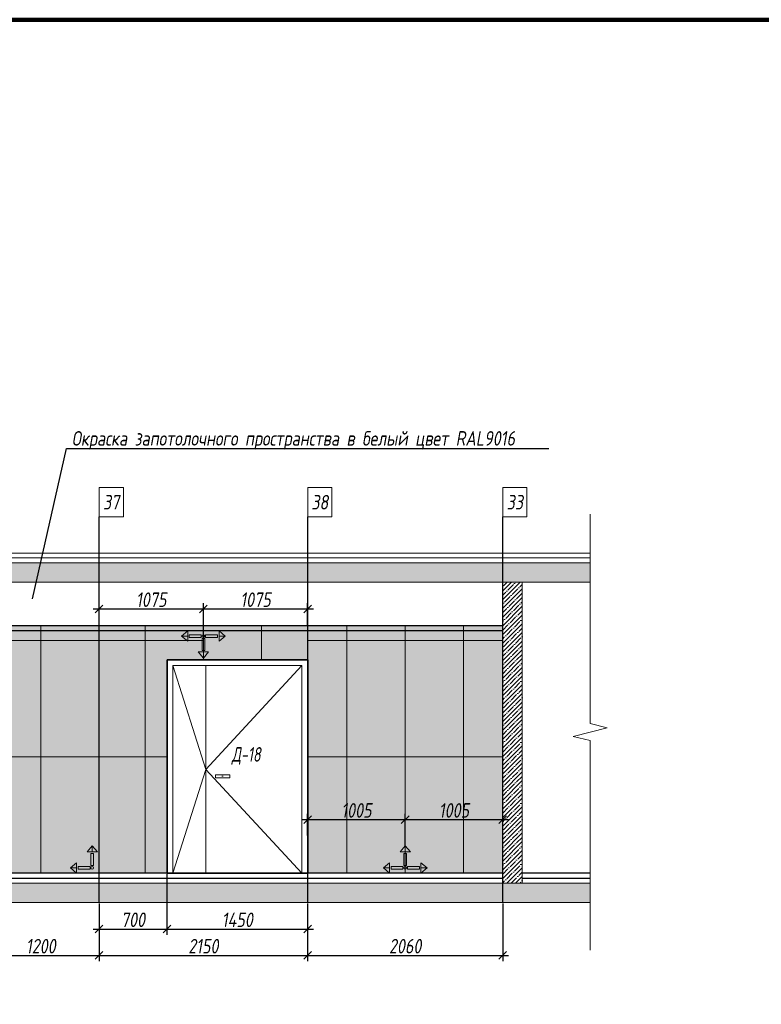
# Model space of a CAD drawing. Header units: millimetres. Extents: x -26894274 to 19789193, y -86687 to 22351.
# Tile 359 of 447: x 231680 to 239324, y 7214 to 17359. Entities that reach past the tile are written whole.
import ezdxf
from ezdxf import colors
from ezdxf.entities.mleader import LeaderData, LeaderLine
from ezdxf.math import Vec2, Vec3

# ---------------------------------------------------------------- set-up
doc = ezdxf.new("R2010")
doc.units = ezdxf.units.MM
doc.linetypes.add('DASHDOT', pattern=[25.4, 12.7, -6.35, 0, -6.35])
doc.layers.get('Defpoints').update_dxf_attribs({"color": 31})
for name, color, linetype, lineweight in [('A-DETL-GENF', 7, 'Continuous', 5), ('dim_pot', 183, 'Continuous', 9), ('Двери', 7, 'Continuous', 5), ('Отделка стен', 253, 'Continuous', 0)]:
    doc.layers.add(name, color=color, linetype=linetype, lineweight=lineweight)
doc.layers.add('dim_razv', color=7, linetype='DASHDOT', lineweight=9, true_color=0x285228)
doc.layers.add('pol', color=7, linetype='Continuous', lineweight=15, true_color=0x55666d)
doc.styles.add('fl_iso paper', font='isocpeur.ttf', dxfattribs={"width": 0.8, "oblique": 10})
doc.styles.add('In tre', font='isocpeur.ttf', dxfattribs={"width": 0.8, "oblique": 10})
doc.dimstyles.new('In tre 1_50', dxfattribs={"dimtxt": 150, "dimasz": 80, "dimexe": 60, "dimexo": 10, "dimgap": 20, "dimtad": 1, "dimdec": 0, "dimrnd": 5, "dimzin": 0, "dimdsep": 46, "dimtxsty": 'fl_iso paper', "dimblk": 'OBLIQUE', "dimcen": 0, "dimdle": 60, "dimadec": 0, "dimazin": 0, "dimtfac": 1, "dimtdec": 0, "dimtofl": 0, "dimtmove": 1, "dimatfit": 1, "dimfxl": 40, "dimtolj": 1, "dimtzin": 0, "dimarcsym": 1})

# ---------------------------------------------------------------- blocks, each defined once
blk = doc.blocks.new('*U120')
at = {"color": 0, "linetype": 'ByBlock', "lineweight": -2}
for p, q in [((0, 0), (-6, 0)), ((80.34, 0), (0, 0)), ((167.69, 0), (87.34, 0)), ((167.69, 0), (173.69, 0))]:
    blk.add_line(p, q, dxfattribs=at)
blk.add_lwpolyline([(87.34, 0), (85.59, -7), (82.09, 7), (80.34, 0)], dxfattribs=at)
blk = doc.blocks.new('_Oblique')
at = {"color": 0, "linetype": 'ByBlock', "lineweight": -2}
blk.add_line((-0.5, -0.5), (0.5, 0.5), dxfattribs=at)
blk = doc.blocks.new('*D193')
at = {"layer": 'Defpoints', "color": 0, "linetype": 'ByBlock', "transparency": 16777216}
for p in [(231298, 8264), (232498, 8264), (232498, 7718)]:
    blk.add_point(p, dxfattribs=at)
at = {"layer": 'dim_razv', "color": 0, "linetype": 'ByBlock', "lineweight": -2, "transparency": 16777216}
for p, q in [((231298, 8254), (231298, 7658)), ((232498, 8254), (232498, 7658)), ((231238, 7718), (232558, 7718))]:
    blk.add_line(p, q, dxfattribs=at)
at = {"layer": 'dim_razv', "color": 0, "linetype": 'ByBlock', "lineweight": -2, "transparency": 16777216, "xscale": 80, "yscale": 80, "zscale": 80, "rotation": 180}
blk.add_blockref('_Oblique', (231298, 7718), dxfattribs=at)
at = {"layer": 'dim_razv', "color": 0, "linetype": 'ByBlock', "lineweight": -2, "transparency": 16777216, "xscale": 80, "yscale": 80, "zscale": 80}
blk.add_blockref('_Oblique', (232498, 7718), dxfattribs=at)
at = {"layer": 'dim_razv', "color": 0, "linetype": 'ByBlock', "transparency": 16777216, "insert": (231898, 7813), "char_height": 150, "attachment_point": 5, "style": 'fl_iso paper'}
blk.add_mtext('\\A1;1200', dxfattribs=at)
blk = doc.blocks.new('*D194')
at = {"layer": 'Defpoints', "color": 0, "linetype": 'ByBlock', "transparency": 16777216}
for p in [(232498, 8264), (234648, 8264), (234648, 7718)]:
    blk.add_point(p, dxfattribs=at)
at = {"layer": 'dim_razv', "color": 0, "linetype": 'ByBlock', "lineweight": -2, "transparency": 16777216}
for p, q in [((232498, 8254), (232498, 7658)), ((234648, 8254), (234648, 7658)), ((232438, 7718), (234708, 7718))]:
    blk.add_line(p, q, dxfattribs=at)
at = {"layer": 'dim_razv', "color": 0, "linetype": 'ByBlock', "lineweight": -2, "transparency": 16777216, "xscale": 80, "yscale": 80, "zscale": 80, "rotation": 180}
blk.add_blockref('_Oblique', (232498, 7718), dxfattribs=at)
at = {"layer": 'dim_razv', "color": 0, "linetype": 'ByBlock', "lineweight": -2, "transparency": 16777216, "xscale": 80, "yscale": 80, "zscale": 80}
blk.add_blockref('_Oblique', (234648, 7718), dxfattribs=at)
at = {"layer": 'dim_razv', "color": 0, "linetype": 'ByBlock', "transparency": 16777216, "insert": (233573, 7813), "char_height": 150, "attachment_point": 5, "style": 'fl_iso paper'}
blk.add_mtext('\\A1;2150', dxfattribs=at)
blk = doc.blocks.new('*D195')
at = {"layer": 'Defpoints', "color": 0, "linetype": 'ByBlock', "transparency": 16777216}
for p in [(234648, 8264), (236658, 8264), (236658, 7718)]:
    blk.add_point(p, dxfattribs=at)
at = {"layer": 'dim_razv', "color": 0, "linetype": 'ByBlock', "lineweight": -2, "transparency": 16777216}
for p, q in [((234648, 8254), (234648, 7658)), ((236658, 8254), (236658, 7658)), ((234588, 7718), (236718, 7718))]:
    blk.add_line(p, q, dxfattribs=at)
at = {"layer": 'dim_razv', "color": 0, "linetype": 'ByBlock', "lineweight": -2, "transparency": 16777216, "xscale": 80, "yscale": 80, "zscale": 80, "rotation": 180}
blk.add_blockref('_Oblique', (234648, 7718), dxfattribs=at)
at = {"layer": 'dim_razv', "color": 0, "linetype": 'ByBlock', "lineweight": -2, "transparency": 16777216, "xscale": 80, "yscale": 80, "zscale": 80}
blk.add_blockref('_Oblique', (236658, 7718), dxfattribs=at)
at = {"layer": 'dim_razv', "color": 0, "linetype": 'ByBlock', "transparency": 16777216, "insert": (235653, 7813), "char_height": 150, "attachment_point": 5, "style": 'fl_iso paper'}
blk.add_mtext('\\A1;2060', dxfattribs=at)
blk = doc.blocks.new('1')
at = {"layer": 'pol', "linetype": 'ByBlock'}
h = blk.add_hatch(color=1, dxfattribs=at)
h.paths.add_polyline_path([(35776, 73135), (35803, 73135), (35803, 73259), (35776, 73259)])
h.paths.add_polyline_path([(35790, 73275), (35843, 73275), (35790, 73338)])
h.paths.add_polyline_path([(35790, 73275), (35736, 73275), (35790, 73338)])
edge = h.paths.add_edge_path()
edge.add_arc((35790, 73111), 13.4, 0, 360)
h = blk.add_hatch(color=1, dxfattribs=at)
h.paths.add_polyline_path([(35813, 73097), (35813, 73124), (35937, 73124), (35937, 73097)])
h.paths.add_polyline_path([(35952, 73111), (35952, 73164), (36016, 73111)])
h.paths.add_polyline_path([(35952, 73111), (35952, 73057), (36016, 73111)])
at = {"layer": 'pol', "color": 1, "linetype": 'ByBlock'}
for points in [[(35790, 73275), (35736, 73275), (35790, 73338), (35790, 73275)], [(35790, 73275), (35843, 73275), (35790, 73338), (35790, 73275)], [(35952, 73111), (35952, 73164), (36016, 73111), (35952, 73111)], [(35952, 73111), (35952, 73057), (36016, 73111), (35952, 73111)]]:
    blk.add_lwpolyline(points, dxfattribs=at)
for points in [[(35776, 73135), (35803, 73135), (35803, 73259), (35776, 73259)], [(35813, 73097), (35813, 73124), (35937, 73124), (35937, 73097)]]:
    blk.add_lwpolyline(points, close=True, dxfattribs=at)
blk.add_circle((35790, 73111), 13.4, dxfattribs=at)
blk = doc.blocks.new('*D216')
at = {"color": 0, "lineweight": -2, "transparency": 16777216}
for p, q in [((234648, 8952), (234648, 9177)), ((235653, 8846), (235653, 9177)), ((234588, 9117), (235713, 9117))]:
    blk.add_line(p, q, dxfattribs=at)
at = {"layer": 'Defpoints', "color": 0, "transparency": 16777216}
for p in [(235653, 9117), (234648, 8942), (235653, 8836)]:
    blk.add_point(p, dxfattribs=at)
at = {"color": 0, "lineweight": -2, "transparency": 16777216, "xscale": 80, "yscale": 80, "zscale": 80, "rotation": 180}
blk.add_blockref('_Oblique', (234648, 9117), dxfattribs=at)
at = {"color": 0, "lineweight": -2, "transparency": 16777216, "xscale": 80, "yscale": 80, "zscale": 80}
blk.add_blockref('_Oblique', (235653, 9117), dxfattribs=at)
at = {"color": 0, "transparency": 16777216, "insert": (235151, 9212), "char_height": 150, "attachment_point": 5, "style": 'fl_iso paper'}
blk.add_mtext('\\A1;1005', dxfattribs=at)
blk = doc.blocks.new('*D217')
at = {"color": 0, "lineweight": -2, "transparency": 16777216}
for p, q in [((235653, 8846), (235653, 9177)), ((236658, 8952), (236658, 9177)), ((235593, 9117), (236718, 9117))]:
    blk.add_line(p, q, dxfattribs=at)
at = {"layer": 'Defpoints', "color": 0, "transparency": 16777216}
for p in [(236658, 9117), (236658, 8942), (235653, 8836)]:
    blk.add_point(p, dxfattribs=at)
at = {"color": 0, "lineweight": -2, "transparency": 16777216, "xscale": 80, "yscale": 80, "zscale": 80, "rotation": 180}
blk.add_blockref('_Oblique', (235653, 9117), dxfattribs=at)
at = {"color": 0, "lineweight": -2, "transparency": 16777216, "xscale": 80, "yscale": 80, "zscale": 80}
blk.add_blockref('_Oblique', (236658, 9117), dxfattribs=at)
at = {"color": 0, "transparency": 16777216, "insert": (236156, 9212), "char_height": 150, "attachment_point": 5, "style": 'fl_iso paper'}
blk.add_mtext('\\A1;1005', dxfattribs=at)
blk = doc.blocks.new('*D218')
at = {"color": 0, "lineweight": -2, "transparency": 16777216}
for p, q in [((232438, 11288), (233633, 11288)), ((232498, 11124), (232498, 11348)), ((233573, 11018), (233573, 11348))]:
    blk.add_line(p, q, dxfattribs=at)
at = {"layer": 'Defpoints', "color": 0, "transparency": 16777216}
for p in [(233573, 11288), (232498, 11114), (233573, 11008)]:
    blk.add_point(p, dxfattribs=at)
at = {"color": 0, "lineweight": -2, "transparency": 16777216, "xscale": 80, "yscale": 80, "zscale": 80, "rotation": 180}
blk.add_blockref('_Oblique', (232498, 11288), dxfattribs=at)
at = {"color": 0, "lineweight": -2, "transparency": 16777216, "xscale": 80, "yscale": 80, "zscale": 80}
blk.add_blockref('_Oblique', (233573, 11288), dxfattribs=at)
at = {"color": 0, "transparency": 16777216, "insert": (233036, 11383), "char_height": 150, "attachment_point": 5, "style": 'fl_iso paper'}
blk.add_mtext('\\A1;1075', dxfattribs=at)
blk = doc.blocks.new('*D219')
at = {"color": 0, "lineweight": -2, "transparency": 16777216}
for p, q in [((233513, 11288), (234708, 11288)), ((233573, 11018), (233573, 11348)), ((234648, 11124), (234648, 11348))]:
    blk.add_line(p, q, dxfattribs=at)
at = {"layer": 'Defpoints', "color": 0, "transparency": 16777216}
for p in [(234648, 11288), (234648, 11114), (233573, 11008)]:
    blk.add_point(p, dxfattribs=at)
at = {"color": 0, "lineweight": -2, "transparency": 16777216, "xscale": 80, "yscale": 80, "zscale": 80, "rotation": 180}
blk.add_blockref('_Oblique', (233573, 11288), dxfattribs=at)
at = {"color": 0, "lineweight": -2, "transparency": 16777216, "xscale": 80, "yscale": 80, "zscale": 80}
blk.add_blockref('_Oblique', (234648, 11288), dxfattribs=at)
at = {"color": 0, "transparency": 16777216, "insert": (234111, 11383), "char_height": 150, "attachment_point": 5, "style": 'fl_iso paper'}
blk.add_mtext('\\A1;1075', dxfattribs=at)
blk = doc.blocks.new('*D223')
at = {"layer": 'Defpoints', "color": 0, "linetype": 'ByBlock', "transparency": 16777216}
for p in [(233198, 8564), (232498, 8264), (233198, 7990)]:
    blk.add_point(p, dxfattribs=at)
at = {"layer": 'dim_razv', "color": 0, "linetype": 'ByBlock', "lineweight": -2, "transparency": 16777216}
for p, q in [((233198, 8554), (233198, 7930)), ((232498, 8254), (232498, 7930)), ((232438, 7990), (233258, 7990))]:
    blk.add_line(p, q, dxfattribs=at)
at = {"layer": 'dim_razv', "color": 0, "linetype": 'ByBlock', "lineweight": -2, "transparency": 16777216, "xscale": 80, "yscale": 80, "zscale": 80, "rotation": 180}
blk.add_blockref('_Oblique', (232498, 7990), dxfattribs=at)
at = {"layer": 'dim_razv', "color": 0, "linetype": 'ByBlock', "lineweight": -2, "transparency": 16777216, "xscale": 80, "yscale": 80, "zscale": 80}
blk.add_blockref('_Oblique', (233198, 7990), dxfattribs=at)
at = {"layer": 'dim_razv', "color": 0, "linetype": 'ByBlock', "transparency": 16777216, "insert": (232848, 8085), "char_height": 150, "attachment_point": 5, "style": 'fl_iso paper'}
blk.add_mtext('\\A1;700', dxfattribs=at)
blk = doc.blocks.new('*D224')
at = {"layer": 'Defpoints', "color": 0, "linetype": 'ByBlock', "transparency": 16777216}
for p in [(233198, 8564), (234648, 8264), (234648, 7990)]:
    blk.add_point(p, dxfattribs=at)
at = {"layer": 'dim_razv', "color": 0, "linetype": 'ByBlock', "lineweight": -2, "transparency": 16777216}
for p, q in [((233198, 8554), (233198, 7930)), ((234648, 8254), (234648, 7930)), ((233138, 7990), (234708, 7990))]:
    blk.add_line(p, q, dxfattribs=at)
at = {"layer": 'dim_razv', "color": 0, "linetype": 'ByBlock', "lineweight": -2, "transparency": 16777216, "xscale": 80, "yscale": 80, "zscale": 80, "rotation": 180}
blk.add_blockref('_Oblique', (233198, 7990), dxfattribs=at)
at = {"layer": 'dim_razv', "color": 0, "linetype": 'ByBlock', "lineweight": -2, "transparency": 16777216, "xscale": 80, "yscale": 80, "zscale": 80}
blk.add_blockref('_Oblique', (234648, 7990), dxfattribs=at)
at = {"layer": 'dim_razv', "color": 0, "linetype": 'ByBlock', "transparency": 16777216, "insert": (233923, 8085), "char_height": 150, "attachment_point": 5, "style": 'fl_iso paper'}
blk.add_mtext('\\A1;1450', dxfattribs=at)

msp = doc.modelspace()

# ---------------------------------------------------------------- hatches: boundary and pattern name
at = {"layer": 'A-DETL-GENF'}
h = msp.add_hatch(dxfattribs=at)
h.set_pattern_fill('ANSI35', color=256, scale=20, style=0)
h.set_pattern_definition([(45, (105905.72, 722.8), (-89.80256, 89.80256), []), (45, (105995.52, 722.8), (-89.80256, 89.80256), [158.75, -31.75, 0, -31.75])])
h.paths.add_polyline_path([(237558.7, 11564), (237558.7, 11764), (225979.9, 11764), (225979.9, 11564)])
h.paths.add_polyline_path([(225979.9, 8464), (225979.9, 8264), (237558.7, 8264), (237558.7, 8464)])
h = msp.add_hatch(dxfattribs=at)
h.set_pattern_fill('ANSI35', color=256, scale=10, style=0)
h.set_pattern_definition([(45, (83452.46, 13356.9), (-44.90128, 44.90128), []), (45, (83497.36, 13356.9), (-44.90128, 44.90128), [79.375, -15.875, 0, -15.875])])
h.paths.add_polyline_path([(236658.5, 11564), (236858.5, 11564), (236858.5, 8464), (236658.5, 8464)])
at = {"layer": 'dim_razv', "true_color": 0xeceae4, "transparency": 33554687}
h = msp.add_hatch(dxfattribs=at)
h.set_pattern_fill('AR-SAND', color=254, scale=3, angle=315)
h.paths.add_polyline_path([(226838.5, 11114), (227538.5, 11114), (227538.5, 8564), (226838.5, 8564)])
h.paths.add_polyline_path([(228888.5, 8564), (228888.5, 11114), (236658.5, 11114), (236658.5, 8564), (234648.5, 8564), (234648.5, 10764), (233198.5, 10764), (233198.5, 8564)])
h.paths.add_polyline_path([(228963.5, 9664), (229113.5, 9664), (229113.5, 9464), (228963.5, 9464)], flags=16)
at = {"layer": 'dim_razv', "true_color": 0xcccccc}
h = msp.add_hatch(dxfattribs=at)
h.set_pattern_fill('AR-SAND', color=254, scale=3, angle=315)
h.set_pattern_definition([(352.5, (113272.22, -2574.63), (100.42605, 107.2144), [0, -115.824, 0, -129.54, 0, -123.825]), (322.5, (113272.22, -2574.63), (247.41986, 56.70328), [0, -62.484, 0, -104.394, 0, -40.005]), (282.5, (113205.95, -2508.36), (168.0997, -167.48995), [0, -38.1, 0, -137.16, 0, -179.07]), (272.5, (113205.95, -2508.36), (209.26523, -114.68433), [0, -19.05, 0, -89.916, 0, -102.87])])
h.paths.add_polyline_path([(233697.7, 9579), (233847.7, 9579), (233847.7, 9549), (233697.7, 9549)])

# ---------------------------------------------------------------- linework, layer by layer
at = {"lineweight": 30}
for points in [[(232498.5, 8264), (232498.5, 12237.6)], [(234648.5, 8264), (234648.5, 12237.6)], [(236658.5, 8264), (236658.5, 12237.6)], [(236658.5, 11114), (226838.5, 11114)], [(226838.5, 11064), (236658.5, 11064)], [(236658.5, 8564), (226838.5, 8564)], [(237558.7, 8564), (236858.5, 8564)], [(226838.5, 8514), (236658.5, 8514)], [(236858.5, 8514), (237558.7, 8514)]]:
    msp.add_lwpolyline(points, dxfattribs=at)
at = {"lineweight": 13}
for points in [[(237558.7, 11864), (225979.9, 11864), (225979.9, 11814), (237558.7, 11814)], [(237558.7, 11764), (225979.9, 11764), (225979.9, 11814), (237558.7, 11814)], [(237558.7, 11764), (225979.9, 11764), (225979.9, 11564), (237558.7, 11564)], [(233598.5, 10704), (233598.5, 8564)], [(237558.7, 8464), (225979.9, 8464), (225979.9, 8514), (226638.5, 8514)], [(237558.7, 8464), (225979.9, 8464), (225979.9, 8264), (237558.7, 8264)], [(226838.5, 8514), (236658.5, 8514)], [(236858.5, 8514), (237558.7, 8514)]]:
    msp.add_lwpolyline(points, dxfattribs=at)
for points in [[(236858.5, 8464), (236658.5, 8464), (236658.5, 11564), (236858.5, 11564)], [(236658.5, 11564), (236858.5, 11564), (236858.5, 8464), (236658.5, 8464)], [(228888.5, 8564), (228888.5, 11114), (236658.5, 11114), (236658.5, 8564), (234648.5, 8564), (234648.5, 10764), (233198.5, 10764), (233198.5, 8564)], [(233258.5, 10704), (234588.5, 10704), (234588.5, 8564), (233258.5, 8564)], [(233697.7, 9579), (233847.7, 9579), (233847.7, 9549), (233697.7, 9549)]]:
    msp.add_lwpolyline(points, close=True, dxfattribs=at)
at = {"lineweight": 35}
msp.add_lwpolyline([(233198.5, 10764), (234648.5, 10764), (234648.5, 8564), (233198.5, 8564)], close=True, dxfattribs=at)
at = {"lineweight": 13, "ltscale": 10}
for points in [[(233258.5, 10704), (233598.5, 9634), (233258.5, 8564)], [(234588.5, 10704), (233598.5, 9634), (234588.5, 8564)]]:
    msp.add_lwpolyline(points, dxfattribs=at)
at = {"layer": 'Defpoints', "color": 1, "lineweight": 100}
msp.add_lwpolyline([(145825.4, -10016.5), (315237.4, -10016.5), (315237.4, 17359), (145825.4, 17359)], close=True, dxfattribs=at)
at = {"layer": 'dim_pot', "color": 10, "lineweight": 0}
for points in [[(232498.5, 12537.6), (232748.5, 12537.6), (232748.5, 12237.6), (232498.5, 12237.6)], [(234648.5, 12537.6), (234898.5, 12537.6), (234898.5, 12237.6), (234648.5, 12237.6)], [(236658.5, 12537.6), (236908.5, 12537.6), (236908.5, 12237.6), (236658.5, 12237.6)]]:
    msp.add_lwpolyline(points, close=True, dxfattribs=at)
at = {"layer": 'Отделка стен', "transparency": 33554687}
for points in [[(231298.5, 11114), (231298.5, 10964), (231898.5, 10964), (231898.5, 11114)], [(231898.5, 11114), (231898.5, 10964), (232498.5, 10964), (232498.5, 11114)], [(232973.5, 11114), (232973.5, 10964), (232498.5, 10964), (232498.5, 11114)], [(234648.5, 11114), (234648.5, 10964), (235053.5, 10964), (235053.5, 11114)], [(235053.5, 11114), (235053.5, 10964), (235653.5, 10964), (235653.5, 11114)], [(235653.5, 11114), (235653.5, 10964), (236253.5, 10964), (236253.5, 11114)], [(236253.5, 11114), (236253.5, 10964), (236658.5, 10964), (236658.5, 11114)], [(231298.5, 10964), (231298.5, 9764), (231898.5, 9764), (231898.5, 10964)], [(231898.5, 10964), (231898.5, 9764), (232498.5, 9764), (232498.5, 10964)], [(232973.5, 10964), (232973.5, 9764), (232498.5, 9764), (232498.5, 10964)], [(234648.5, 10964), (234648.5, 9764), (235053.5, 9764), (235053.5, 10964)], [(235053.5, 10964), (235053.5, 9764), (235653.5, 9764), (235653.5, 10964)], [(235653.5, 10964), (235653.5, 9764), (236253.5, 9764), (236253.5, 10964)], [(236253.5, 10964), (236253.5, 9764), (236658.5, 9764), (236658.5, 10964)], [(231298.5, 9764), (231298.5, 8564), (231898.5, 8564), (231898.5, 9764)], [(231898.5, 9764), (231898.5, 8564), (232498.5, 8564), (232498.5, 9764)], [(232973.5, 9764), (232973.5, 8564), (232498.5, 8564), (232498.5, 9764)], [(234648.5, 9764), (234648.5, 8564), (235053.5, 8564), (235053.5, 9764)], [(235053.5, 9764), (235053.5, 8564), (235653.5, 8564), (235653.5, 9764)], [(235653.5, 9764), (235653.5, 8564), (236253.5, 8564), (236253.5, 9764)], [(236253.5, 9764), (236253.5, 8564), (236658.5, 8564), (236658.5, 9764)]]:
    msp.add_lwpolyline(points, close=True, dxfattribs=at)
for points in [[(233198.5, 10964), (232973.5, 10964), (232973.5, 11114), (233573.5, 11114), (233573.5, 10864)], [(233573.5, 10764), (233573.5, 11114), (234173.5, 11114), (234173.5, 10864)], [(234173.5, 10764), (234173.5, 11114), (234648.5, 11114)], [(233198.5, 9764), (232973.5, 9764), (232973.5, 10964), (233573.5, 10964)], [(233198.5, 8564), (232973.5, 8564), (232973.5, 9764), (233198.5, 9764)]]:
    msp.add_lwpolyline(points, dxfattribs=at)

# ---------------------------------------------------------------- block references
at = {"lineweight": 13, "xscale": 25, "yscale": 25, "zscale": 25, "rotation": 270}
msp.add_blockref('*U120', (237558.7, 12114.3), dxfattribs=at)
at = {"linetype": 'ByBlock', "rotation": 180}
for p, xscale, yscale, zscale in [((269143.9, 83670.3), 0.9938708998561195, 0.9938708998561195, 0.9938708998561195), ((198003.1, 83670.3), -0.9938708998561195, 0.9938708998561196, 0.9938708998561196)]:
    msp.add_blockref('1', p, dxfattribs=dict(at, xscale=xscale, yscale=yscale, zscale=zscale))
at = {"linetype": 'ByBlock', "yscale": 0.9938708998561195, "zscale": 0.9938708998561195}
for p, xscale in [((267998.4, -64042.3), -0.9938708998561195), ((271223.9, -64042.3), -0.9938708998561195), ((200083.1, -64042.3), 0.9938708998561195)]:
    msp.add_blockref('1', p, dxfattribs=dict(at, xscale=xscale))

# ---------------------------------------------------------------- texts
at = {"layer": 'dim_pot', "color": 10, "lineweight": 0, "char_height": 150, "attachment_point": 5, "style": 'fl_iso paper'}
for s, insert in [('37', (232623.5, 12387.6)), ('38', (234773.5, 12387.6)), ('33', (236783.5, 12387.6))]:
    msp.add_mtext_dynamic_manual_height_columns(s, width=190.261, gutter_width=1350, heights=[0], dxfattribs=dict(at, insert=insert))
at = {"layer": 'Двери', "lineweight": 0, "insert": (234014.9, 9773.4), "char_height": 150, "attachment_point": 5, "style": 'fl_iso paper'}
msp.add_mtext_dynamic_manual_height_columns('{\\W0.7;Д-18}', width=190.261, gutter_width=1350, heights=[0], dxfattribs=at)

# ---------------------------------------------------------------- dimensions: what is measured, and where the dimension line sits
for base, p1, p2, picture, middle in [((233573.5, 11288.5), (232498.5, 11114), (233573.5, 11007.9), '*D218', (233036, 11383.5)), ((234648.5, 11288.5), (233573.5, 11007.9), (234648.5, 11114), '*D219', (234111, 11383.5)), ((235653.5, 9116.6), (234648.5, 8942.2), (235653.5, 8836.1), '*D216', (235151, 9211.6)), ((236658.5, 9116.6), (235653.5, 8836.1), (236658.5, 8942.2), '*D217', (236156, 9211.6))]:
    dim = msp.add_linear_dim(base=base, p1=p1, p2=p2, dimstyle='In tre 1_50')
    dim.commit()
    dim.dimension.update_dxf_attribs({"geometry": picture, "text_midpoint": middle})
at = {"layer": 'dim_razv', "linetype": 'ByBlock'}
for base, p1, p2, picture, middle in [((233198.5, 7989.8), (232498.5, 8264), (233198.5, 8564), '*D223', (232848.5, 8084.8)), ((234648.5, 7989.8), (233198.5, 8564), (234648.5, 8264), '*D224', (233923.5, 8084.8)), ((232498.5, 7717.8), (231298.5, 8264), (232498.5, 8264), '*D193', (231898.5, 7812.8)), ((234648.5, 7717.8), (232498.5, 8264), (234648.5, 8264), '*D194', (233573.5, 7812.8))]:
    dim = msp.add_linear_dim(base=base, p1=p1, p2=p2, dimstyle='In tre 1_50', dxfattribs=at)
    dim.commit()
    dim.dimension.update_dxf_attribs({"geometry": picture, "text_midpoint": middle})
dim = msp.add_linear_dim(base=(236658.5, 7717.8), p1=(234648.5, 8264), p2=(236658.5, 8264), text='2060', dimstyle='In tre 1_50', dxfattribs=at)
dim.commit()
dim.dimension.update_dxf_attribs({"geometry": '*D195', "text_midpoint": (235653.5, 7812.8)})

# ---------------------------------------------------------------- leaders
at = {"layer": 'dim_razv', "color": 0, "linetype": 'ByBlock'}
ml = msp.add_multileader_mtext('Standard', dxfattribs=at)
ml.set_content('Потолок подвесной, реечный\\Pрейка 50х50 белого цвета, шаг рейки 120-125мм', style='In tre')
ml.set_leader_properties()
ml.build(insert=Vec2(0, 0))
ml.multileader.update_dxf_attribs({"text_left_attachment_type": 6, "text_right_attachment_type": 6, "dogleg_length": 1, "arrow_head_size": 0, "scale": 50})
ctx = ml.context
ctx.base_point, ctx.scale, ctx.char_height, ctx.arrow_head_size, ctx.landing_gap_size, ctx.plane_origin = Vec3(210834.7, 13098.8), 50, 150, 0, 4.5, Vec3(220470.5, 11304.3)
ctx.left_attachment, ctx.right_attachment = 6, 6
notes = []
notes.append((ctx, [(0, (1, 1, 0), (213086.6, 13098.8), (-1, 0), 50, [(0, [(214358.1, 10864), (213006.1, 11114)], 0, [])])]))
ctx.mtext.insert, ctx.mtext.width, ctx.mtext.defined_height, ctx.mtext.flow_direction = Vec3(210839.2, 13293.8), 2509.515, 696.6, 5
ml = msp.add_multileader_mtext('Standard', dxfattribs=at)
ml.set_content('Потолок подвесной, реечный\\Pрейка 50х50 белого цвета, шаг рейки 120-125мм', style='In tre')
ml.set_leader_properties()
ml.build(insert=Vec2(0, 0))
ml.multileader.update_dxf_attribs({"text_left_attachment_type": 6, "text_right_attachment_type": 6, "dogleg_length": 1, "arrow_head_size": 0, "scale": 50})
ctx = ml.context
ctx.base_point, ctx.scale, ctx.char_height, ctx.arrow_head_size, ctx.landing_gap_size, ctx.plane_origin = Vec3(225839.2, 13098.8), 50, 150, 0, 4.5, Vec3(235424.9, 11304.3)
ctx.left_attachment, ctx.right_attachment = 6, 6
notes.append((ctx, [(0, (1, 1, 0), (228091.1, 13098.8), (-1, 0), 50, [(1, [(229220.3, 11114)], 0, [])])]))
ctx.mtext.insert, ctx.mtext.width, ctx.mtext.defined_height, ctx.mtext.flow_direction = Vec3(225843.7, 13293.8), 2509.515, 696.6, 5
ml = msp.add_multileader_mtext('Standard', dxfattribs=at)
ml.set_content('Окраска запотолочного пространства в белый цвет RAL9016', style='In tre')
ml.set_leader_properties()
ml.build(insert=Vec2(0, 0))
ml.multileader.update_dxf_attribs({"text_left_attachment_type": 6, "text_right_attachment_type": 6, "dogleg_length": 1, "arrow_head_size": 0, "scale": 50})
ctx = ml.context
ctx.base_point, ctx.scale, ctx.char_height, ctx.arrow_head_size, ctx.landing_gap_size, ctx.plane_origin = Vec3(217741.7, 12940.3), 50, 150, 0, 4.5, Vec3(222526.2, 9249.7)
ctx.left_attachment, ctx.right_attachment = 6, 6
notes.append((ctx, [(0, (1, 1, 0), (217691.7, 12940.3), (1, 0), 50, [(0, [(217401.3, 11250.4)], 0, [])])]))
ctx.mtext.insert, ctx.mtext.width, ctx.mtext.flow_direction = Vec3(217746.2, 13120.3), 3148.852, 5
ml = msp.add_multileader_mtext('Standard', dxfattribs=at)
ml.set_content('Окраска запотолочного пространства в белый цвет RAL9016', style='In tre')
ml.set_leader_properties()
ml.build(insert=Vec2(0, 0))
ml.multileader.update_dxf_attribs({"text_left_attachment_type": 6, "text_right_attachment_type": 6, "dogleg_length": 1, "arrow_head_size": 0, "scale": 50})
ctx = ml.context
ctx.base_point, ctx.scale, ctx.char_height, ctx.arrow_head_size, ctx.landing_gap_size, ctx.plane_origin = Vec3(232212.2, 12940.3), 50, 150, 0, 4.5, Vec3(236936.8, 9249.7)
ctx.left_attachment, ctx.right_attachment = 6, 6
notes.append((ctx, [(0, (1, 1, 0), (232162.2, 12940.3), (1, 0), 50, [(0, [(231811.9, 11390.7)], 0, [])])]))
ctx.mtext.insert, ctx.mtext.width, ctx.mtext.flow_direction = Vec3(232216.7, 13120.3), 3148.852, 5
ml = msp.add_multileader_mtext('Standard', dxfattribs=at)
ml.set_content('Решетка вентиляционная декоративная 700х550 в цвет стен', style='In tre')
ml.set_leader_properties()
ml.build(insert=Vec2(0, 0))
ml.multileader.update_dxf_attribs({"text_left_attachment_type": 6, "text_right_attachment_type": 6, "dogleg_length": 1, "arrow_head_size": 0, "scale": 50})
ctx = ml.context
ctx.base_point, ctx.scale, ctx.char_height, ctx.arrow_head_size, ctx.landing_gap_size, ctx.plane_origin = Vec3(217568.9, 7381.7), 50, 150, 0, 4.5, Vec3(222406.8, 5587.2)
ctx.left_attachment, ctx.right_attachment = 6, 6
notes.append((ctx, [(1, (1, 1, 0), (217518.9, 7381.7), (1, 0), 50, [(1, [(216995.1, 8664)], 0, [])])]))
ctx.mtext.insert, ctx.mtext.width, ctx.mtext.defined_height, ctx.mtext.flow_direction = Vec3(217573.4, 7576.7), 2985.437, 696.6, 5
for ctx, leaders in notes:
    for number, flags, end, landing, length, lines in leaders:
        leader = LeaderData()
        leader.index, (leader.has_last_leader_line, leader.has_dogleg_vector, leader.attachment_direction) = number, flags
        leader.last_leader_point, leader.dogleg_vector, leader.dogleg_length = Vec3(end), Vec3(landing), length
        for number, points, colour, breaks in lines:
            line = LeaderLine()
            line.index, line.vertices, line.color, line.breaks = number, Vec3.list(points), colors.encode_raw_color(colour), breaks
            leader.lines.append(line)
        ctx.leaders.append(leader)

doc.saveas('drawing.dxf')
